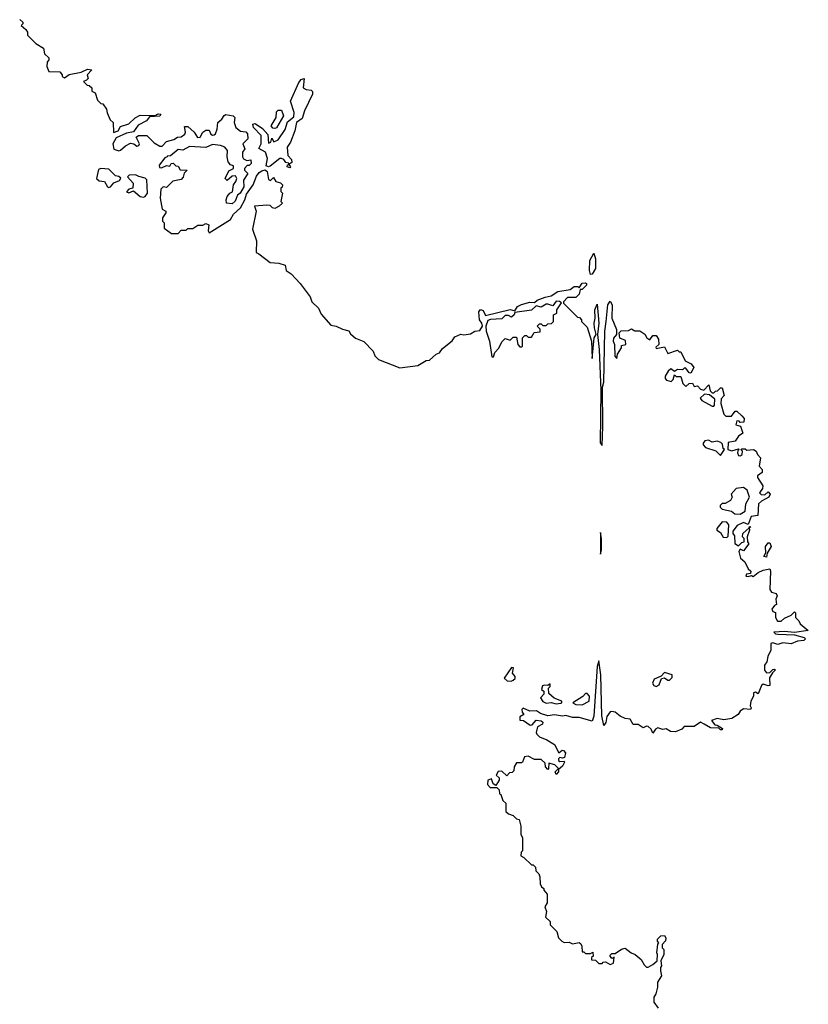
# Model space of a CAD drawing. Extents: x 1980017 to 2252640, y 74400 to 266395.
# Tile 300 of 388: x 2180582 to 2185380, y 165861 to 171850. Entities that reach past the tile are written whole.
import ezdxf

# ---------------------------------------------------------------- set-up
doc = ezdxf.new("R2010")
doc.units = 0

msp = doc.modelspace()

# ---------------------------------------------------------------- linework, layer by layer
at = {"layer": '0CON20XD'}
for points in [[(2180581.7, 171851.7), (2180600, 171835), (2180600, 171825), (2180590, 171815), (2180620, 171790), (2180630, 171775), (2180630, 171755), (2180655, 171730), (2180680, 171705), (2180726.4, 171676.4), (2180731.7, 171641.7), (2180758.3, 171618.3), (2180760, 171605), (2180748.3, 171591.7), (2180747.5, 171565), (2180760, 171535), (2180825, 171532.5), (2180840, 171515), (2180840, 171505), (2180855, 171497.5), (2180882.5, 171517.5), (2180955, 171530), (2180995, 171550), (2181020, 171545), (2180992.5, 171515), (2180997.5, 171492.5), (2180988.3, 171481.7), (2180970, 171475), (2180991.7, 171451.7), (2181005, 171450), (2181020, 171435), (2181020, 171415), (2181040, 171405), (2181055, 171360), (2181075, 171340), (2181088.3, 171338.3), (2181110, 171305), (2181113, 171283), (2181131.7, 171241.7), (2181150, 171225), (2181153, 171163), (2181180, 171175), (2181195, 171200), (2181245, 171217.5), (2181285, 171252.5), (2181315, 171270), (2181405, 171267.5), (2181425, 171276.7), (2181440, 171275), (2181435, 171262.5), (2181371.7, 171258.3), (2181352.5, 171235), (2181302.3, 171207.7), (2181275, 171167.5), (2181230.8, 171159.2), (2181168, 171132), (2181147.5, 171095), (2181155, 171062.5), (2181185, 171053.3), (2181195, 171056), (2181225, 171083.8), (2181255, 171100), (2181275.9, 171095.9), (2181295, 171080), (2181306.1, 171083.9), (2181310, 171095), (2181290, 171135), (2181303.8, 171146.2), (2181355, 171146.2), (2181400.3, 171100.3), (2181435, 171080), (2181448.3, 171081.7), (2181475, 171108.6), (2181518.8, 171121.2), (2181542.5, 171135), (2181565, 171138), (2181585.9, 171154.1), (2181590, 171165), (2181585, 171200), (2181605, 171200), (2181642.5, 171165), (2181663, 171133), (2181680, 171135), (2181696.7, 171165), (2181715, 171178.8), (2181735, 171177.5), (2181745, 171153.3), (2181755, 171147.5), (2181765, 171150), (2181772.5, 171155), (2181783.3, 171185), (2181786.7, 171225), (2181811.2, 171245), (2181825, 171267.5), (2181835, 171272.5), (2181880, 171265), (2181890, 171255), (2181887.5, 171225), (2181897.5, 171195), (2181925, 171172.5), (2181958.3, 171168.3), (2181967.5, 171155), (2181970, 171125), (2181940, 171095), (2181952.5, 171065), (2181937.5, 171045), (2181937.5, 171015), (2181943.6, 171003.6), (2181963, 170993), (2181988.3, 170998.3), (2181990, 170975), (2181977.5, 170962.5), (2181965, 170962.5), (2181950, 170945), (2181950, 170935), (2181970, 170915), (2181942.5, 170875), (2181945, 170832.5), (2181922.5, 170795), (2181906.7, 170783.3), (2181893, 170747), (2181875, 170730), (2181840, 170735), (2181837.5, 170755), (2181843.3, 170775), (2181860, 170795), (2181877, 170803), (2181882.5, 170845), (2181897.5, 170865), (2181902.5, 170885), (2181895, 170900), (2181875, 170897.5), (2181845, 170872.5), (2181832.5, 170885), (2181855, 170930), (2181882.5, 170945), (2181881.7, 170961.7), (2181865, 170967.5), (2181850, 170985), (2181843.8, 171015), (2181846.7, 171055), (2181830, 171075), (2181804.1, 171084.1), (2181755, 171090), (2181715, 171073.3), (2181615, 171078.6), (2181575, 171056.2), (2181545, 171061.2), (2181498.3, 171021.7), (2181480, 171020), (2181480, 171015), (2181465, 171010), (2181430, 170965), (2181431.7, 170951.7), (2181445, 170950), (2181475, 170962.5), (2181495, 170960), (2181503.6, 170976.4), (2181515, 170977.5), (2181531.7, 170961.7), (2181545, 170960), (2181557.5, 170937.5), (2181600, 170935), (2181583, 170917), (2181577, 170893), (2181565, 170877.5), (2181513, 170867), (2181475, 170830), (2181455, 170832.5), (2181440.7, 170819.3), (2181436.7, 170765), (2181448.3, 170698.3), (2181470, 170685), (2181470, 170675), (2181450, 170645), (2181450, 170625), (2181460, 170615), (2181461.7, 170581.7), (2181505, 170550), (2181545, 170550), (2181565, 170570), (2181595, 170570), (2181605, 170580), (2181635, 170580), (2181665, 170600), (2181695, 170600), (2181715, 170610), (2181731.7, 170601.7), (2181727.5, 170565), (2181735, 170554.3), (2181864.3, 170635), (2181883.2, 170666.8), (2181925, 170705.7), (2181952.2, 170755), (2181961.8, 170788.2), (2182001.5, 170845), (2182022.2, 170897.8), (2182039.3, 170920.7), (2182055, 170930.5), (2182075, 170936.2), (2182087.5, 170927.5), (2182095, 170877.5), (2182107, 170873), (2182125, 170890), (2182140, 170865), (2182168.3, 170858.3), (2182180, 170845), (2182178.3, 170831.7), (2182170, 170825), (2182170, 170805), (2182180, 170795), (2182170, 170745), (2182180, 170735), (2182160, 170715), (2182135, 170702.5), (2182120, 170705), (2182105, 170720), (2182085, 170722.5), (2182010, 170715), (2182020, 170685), (2181997.5, 170575), (2182022.5, 170505), (2182020, 170435), (2182037.5, 170425)], [(2182225, 170950), (2182210, 170955), (2182211.7, 170968.3), (2182220, 170970), (2182218.3, 170978.3), (2182201.7, 170981.7), (2182189.3, 170999.3), (2182175, 171006.7), (2182165, 171006.2), (2182105, 170959.2), (2182095, 170956), (2182082.1, 170962.1), (2182089.3, 171005), (2182077.5, 171045), (2182037, 171067), (2182051.2, 171095), (2182050, 171145), (2182004, 171194), (2182000, 171215), (2182015, 171218), (2182058.8, 171188.8), (2182092.5, 171152.5), (2182095, 171100), (2182110, 171105), (2182115, 171130), (2182127.5, 171107.5), (2182155, 171120), (2182197.6, 171182.4), (2182211.1, 171228.9), (2182249.8, 171260.2), (2182252.5, 171285), (2182230, 171355), (2182281.1, 171468.9), (2182295, 171486.7), (2182311.7, 171491.7), (2182306.9, 171435), (2182325, 171425.4), (2182355, 171422.2), (2182363, 171413), (2182363.8, 171396.2), (2182315, 171296.7), (2182301.2, 171248.8), (2182266.7, 171225), (2182256.7, 171175), (2182228.8, 171105), (2182208.8, 171075), (2182213.6, 171023.6), (2182235, 171000), (2182237.5, 170982.5), (2182220, 170970), (2182230, 170955), (2182225, 170950)], [(2182135, 171187.5), (2182121.2, 171191.2), (2182112.5, 171205), (2182142.5, 171255), (2182145, 171290), (2182155, 171300), (2182175, 171300), (2182186.7, 171265), (2182145, 171192.5), (2182135, 171187.5)], [(2181125, 170828.8), (2181135, 170833.3), (2181155, 170858.8), (2181188.3, 170871.7), (2181196.1, 170886.1), (2181185.9, 170895.9), (2181165, 170900), (2181125, 170940), (2181075.9, 170944.1), (2181061.7, 170938.3), (2181048.8, 170885), (2181065, 170870), (2181097.5, 170865), (2181115, 170833.3), (2181125, 170828.8)], [(2181335, 170770), (2181345, 170774.3), (2181360, 170795), (2181356.1, 170876.1), (2181345, 170886.7), (2181305.9, 170895.9), (2181287, 170907), (2181247.5, 170905), (2181237.5, 170895), (2181272.5, 170855), (2181270, 170825), (2181245, 170820), (2181232.5, 170802.5), (2181245, 170797.5), (2181275, 170810), (2181313.8, 170773.8), (2181335, 170770)], [(2182037.5, 170425), (2182105, 170373.8), (2182159.3, 170369.3), (2182196.4, 170356.4), (2182203.9, 170323.9), (2182233.9, 170303.9), (2182288.8, 170245), (2182350, 170165), (2182358.8, 170135), (2182398.8, 170095), (2182415, 170060), (2182475, 169992.5), (2182507, 169987), (2182545, 169967.5), (2182585, 169957.5), (2182595, 169940), (2182625, 169912.5), (2182675, 169892.5), (2182733, 169833), (2182743.3, 169805), (2182765, 169782.5), (2182895, 169733.3), (2183003.6, 169746.4), (2183055, 169776.2), (2183075, 169780), (2183115, 169816.7), (2183136.1, 169823.9), (2183155, 169850), (2183213.3, 169896.7), (2183229.3, 169920.7), (2183265, 169936.7), (2183285, 169933.3), (2183325, 169940), (2183350, 169955), (2183380.7, 169959.3), (2183396.7, 169985), (2183393.6, 170003.6), (2183380, 170025), (2183375.9, 170074.1), (2183385, 170088), (2183401.7, 170081.7), (2183415, 170050), (2183565, 170087.5), (2183595, 170080), (2183610, 170105), (2183635, 170117.5), (2183685, 170132.5), (2183715, 170130), (2183730, 170145), (2183778.3, 170161.7), (2183815, 170170), (2183855, 170196.7), (2183931.7, 170208.3), (2183955, 170226.7), (2183977.5, 170227.5), (2183985, 170220), (2184005, 170247.5), (2184025, 170250), (2184030, 170245), (2184030, 170235), (2184005, 170210), (2183991.7, 170208.3), (2183985, 170180), (2183965, 170160), (2183915, 170160), (2183890, 170135), (2183890, 170125), (2183975, 170040), (2183988.3, 170038.3), (2184000, 170025), (2184000, 170015), (2184035, 169980), (2184060, 169895), (2184065, 169790), (2184076.7, 169915), (2184090, 169935), (2184078.8, 169975), (2184077.5, 170005), (2184083.8, 170035), (2184082, 170085), (2184095, 170120), (2184105.7, 170005), (2184096.7, 169935), (2184107.1, 169845), (2184117.5, 169595), (2184114.3, 169275.7), (2184125, 169260), (2184130, 169375), (2184127.5, 169615), (2184135.7, 169645), (2184142.9, 169955), (2184150.8, 170015), (2184160, 170115), (2184175, 170137.5), (2184187.1, 170115), (2184183.8, 170035), (2184212.5, 169965), (2184212.5, 169935), (2184195, 169912.5), (2184192.9, 169895), (2184200, 169875), (2184203.6, 169803.6), (2184215, 169790), (2184220, 169815), (2184242.5, 169855), (2184242.5, 169867.5), (2184270, 169875), (2184268.3, 169898.3), (2184233, 169913), (2184230, 169945), (2184241.7, 169958.3), (2184285, 169960), (2184305, 169970), (2184325, 169957.5), (2184355, 169956.7), (2184385, 169937.5), (2184397.5, 169915), (2184415, 169902.5), (2184435, 169930), (2184455, 169930), (2184467.5, 169907.5), (2184470, 169875), (2184451.7, 169858.3), (2184455, 169850), (2184505, 169860), (2184525, 169820), (2184585, 169840), (2184595, 169830), (2184605, 169830), (2184630, 169775), (2184666.4, 169756.4), (2184682.5, 169735), (2184665, 169700), (2184655, 169702.5), (2184635, 169730), (2184625, 169730), (2184615, 169720), (2184585, 169722.5), (2184565, 169710), (2184543, 169727), (2184527, 169713), (2184508.3, 169681.7), (2184508.3, 169668.3), (2184517, 169657), (2184545, 169650), (2184558.3, 169661.7), (2184565, 169690), (2184575, 169680), (2184605, 169680), (2184616.7, 169636.7), (2184635, 169620), (2184655, 169636.7), (2184675, 169640), (2184685, 169620), (2184705, 169622.5), (2184725, 169602.5), (2184745, 169597.5), (2184775, 169630), (2184783, 169593), (2184795, 169580), (2184805, 169580), (2184815, 169590), (2184828.3, 169591.7), (2184845, 169610), (2184855, 169610), (2184867.5, 169565), (2184850, 169545), (2184847.5, 169515), (2184865, 169450), (2184878.3, 169438.3), (2184911.7, 169438.3), (2184935, 169470), (2184945, 169470), (2184975, 169440), (2184990, 169425), (2184988.3, 169401.7), (2184965, 169400), (2184958.3, 169408.3), (2184945, 169410), (2184940, 169385), (2184968.3, 169378.3), (2184982.5, 169335), (2184955, 169317.5), (2184935, 169287.5), (2184891.7, 169278.3), (2184890, 169235), (2184915, 169227.5), (2184955, 169240), (2184960, 169235), (2184951.7, 169228.3), (2184950, 169215), (2184955, 169200), (2184965, 169197.5), (2184976.7, 169205), (2184980, 169225), (2184970, 169235), (2184975, 169240), (2184995, 169240), (2185005, 169232.5), (2185046.4, 169236.4), (2185062.5, 169225), (2185070, 169205), (2185090, 169185), (2185080, 169135), (2185100, 169115), (2185100, 169095), (2185070, 169075), (2185070, 169065), (2185102.5, 169015), (2185101.7, 168998.3), (2185083, 168973), (2185093, 168963), (2185115, 168960), (2185135, 168977.5), (2185147.5, 168965), (2185140, 168945), (2185095, 168922.5), (2185076.7, 168905), (2185072.5, 168835), (2185032, 168828), (2185015, 168780), (2184985, 168792.5), (2184947, 168773), (2184921.7, 168738.3), (2184920, 168725), (2184931.7, 168711.7), (2184932.5, 168665), (2184955, 168650), (2184975, 168670), (2184990, 168675), (2184990, 168695), (2184980, 168705), (2184982.5, 168725), (2185020, 168760), (2185021.7, 168768.3), (2185030, 168765), (2185020, 168760), (2185022.5, 168745), (2185007.5, 168705), (2185010, 168675), (2185017.5, 168662.5), (2184985, 168620), (2184965, 168630), (2184957.5, 168615), (2184967.5, 168575), (2184993, 168553), (2185015, 168510), (2185030, 168495), (2185028.3, 168481.7), (2185003, 168477), (2185000, 168465), (2185015, 168462.5), (2185035, 168470), (2185045, 168462.5), (2185075, 168487.5), (2185105, 168502.5), (2185145, 168510), (2185150, 168495), (2185146.2, 168385), (2185155, 168367.5), (2185185, 168360), (2185190, 168345), (2185182.5, 168325), (2185187, 168293), (2185175, 168287.5), (2185157.5, 168265), (2185165, 168250), (2185180, 168245), (2185180, 168215), (2185191.7, 168191.7), (2185215, 168192.5), (2185235, 168210), (2185275, 168227.5), (2185295, 168247.5), (2185301.7, 168241.7), (2185302.5, 168215), (2185323, 168193), (2185330, 168175), (2185380, 168135), (2185295, 168123.3), (2185235, 168129.2), (2185170, 168125), (2185180, 168115), (2185195, 168112.9), (2185295, 168108.8), (2185355, 168093.3), (2185363.3, 168085), (2185352.5, 168075), (2185315, 168070), (2185275, 168053.8), (2185225, 168060), (2185195, 168050), (2185165, 168060), (2185152.5, 168055), (2185152.5, 168015), (2185133.6, 167976.4), (2185128, 167945), (2185114.2, 167925), (2185114.1, 167894.1), (2185125, 167877.5), (2185145, 167880), (2185165, 167897.5), (2185175, 167900), (2185180, 167895), (2185161.7, 167878.3), (2185143.3, 167846.7), (2185145, 167800), (2185135, 167797.5), (2185105, 167807.5), (2185095, 167800), (2185075, 167750), (2185059.3, 167759.3), (2185047.5, 167755), (2185046.7, 167735), (2185030, 167705), (2185027, 167677), (2185032.5, 167665), (2185027.5, 167655), (2184985, 167657.5), (2184966.1, 167643.9), (2184953.3, 167625), (2184915, 167598.8), (2184865, 167592.5), (2184825, 167600), (2184791.7, 167588.3), (2184811.7, 167561.7), (2184825, 167560), (2184858.3, 167538.3), (2184855, 167530), (2184845, 167530), (2184835, 167540), (2184785, 167542.5), (2184746.1, 167566.1), (2184725, 167576.7), (2184685, 167551.2), (2184625, 167550), (2184610, 167535), (2184571.7, 167518.3), (2184540.8, 167520.8), (2184515, 167536.7), (2184495, 167533.3), (2184465, 167542.5), (2184450, 167535), (2184435, 167510), (2184423.3, 167535), (2184405, 167551.2), (2184395, 167553.8), (2184375, 167543.8), (2184345, 167562.5), (2184315, 167562.5), (2184296.1, 167596.1), (2184265, 167600), (2184235, 167613.3), (2184205, 167637.5), (2184185, 167642.5), (2184175, 167640), (2184155, 167612.5), (2184148.8, 167575), (2184135, 167557.5), (2184123.3, 167615), (2184117.1, 167865), (2184105, 167950), (2184094.5, 167915.5), (2184075.5, 167614.5), (2184065, 167584), (2183986.1, 167606.1), (2183945, 167605.8), (2183905, 167618), (2183885, 167614.2), (2183835, 167621.9), (2183795, 167616.2), (2183750.4, 167630.5), (2183727, 167647), (2183685, 167643.8), (2183645, 167662.5), (2183637.5, 167655), (2183638.3, 167638.3), (2183650, 167625), (2183625, 167610), (2183625, 167590), (2183647, 167587), (2183688.3, 167558.3), (2183699.3, 167560.7), (2183725, 167588.8), (2183755, 167586.2), (2183765, 167577.5), (2183762.5, 167565), (2183731.7, 167548.3), (2183723.3, 167515), (2183727.5, 167505), (2183745, 167487.5), (2183790, 167470), (2183835, 167442.5), (2183861.7, 167391.7), (2183883, 167407), (2183890, 167405), (2183901.7, 167391.7), (2183897, 167363), (2183885, 167357.5), (2183868.3, 167361.7), (2183860, 167355), (2183860, 167345), (2183868.3, 167338.3), (2183895, 167340), (2183897.5, 167335), (2183885, 167310), (2183860, 167290), (2183860, 167275), (2183845, 167260), (2183840, 167275), (2183860, 167295), (2183837, 167317), (2183801.7, 167328.3), (2183800, 167295), (2183795, 167290), (2183780, 167305), (2183778.3, 167328.3), (2183755, 167350), (2183715, 167350), (2183675, 167370), (2183653, 167367), (2183640, 167335), (2183635, 167330), (2183605, 167330), (2183590, 167305), (2183588.3, 167281.7), (2183578.3, 167271.7), (2183561.7, 167268.3), (2183545, 167250), (2183515, 167280), (2183493.6, 167276.4), (2183480, 167255), (2183498.3, 167238.3), (2183500, 167225), (2183478.3, 167191.7), (2183461.7, 167201.7), (2183451.7, 167231.7), (2183430, 167225), (2183428.3, 167198.3), (2183445, 167180), (2183485, 167180), (2183500, 167165), (2183501.7, 167141.7), (2183508.3, 167138.3), (2183521.7, 167101.7), (2183540, 167085), (2183540, 167035), (2183555, 167020), (2183585, 167010), (2183605, 166990), (2183620, 166985), (2183630, 166945), (2183630, 166895), (2183640, 166875), (2183640, 166795), (2183633, 166787), (2183630, 166765), (2183650, 166755), (2183695, 166710), (2183705, 166710), (2183720, 166695), (2183723, 166673), (2183740, 166655), (2183747, 166637), (2183747.5, 166595), (2183757.5, 166575), (2183770, 166565), (2183770, 166555), (2183791.7, 166531.7), (2183791.7, 166478.3), (2183777.5, 166455), (2183787.5, 166425), (2183781.7, 166391.7), (2183810, 166365), (2183810, 166345), (2183850, 166305), (2183860, 166265), (2183880, 166245), (2183895, 166237.5), (2183925, 166240), (2183945, 166230), (2183985, 166237.5), (2183995, 166230)], [(2184055, 170300), (2184049.2, 170325), (2184051.2, 170385), (2184075, 170430), (2184085.8, 170395), (2184085.9, 170335.9), (2184065, 170302.5), (2184055, 170300)], [(2183465, 169800), (2183472.5, 169825), (2183497, 169853), (2183515, 169890), (2183535, 169910), (2183565, 169900), (2183585, 169920), (2183605, 169920), (2183612.5, 169875), (2183625, 169860), (2183635, 169860), (2183640, 169865), (2183640, 169915), (2183655, 169930), (2183665, 169930), (2183675, 169920), (2183695, 169920), (2183711.7, 169948.3), (2183748.3, 169951.7), (2183748.3, 169968.3), (2183730, 169985), (2183745, 170000), (2183755, 170000), (2183765, 169990), (2183785, 169990), (2183795, 170000), (2183818.3, 170001.7), (2183830, 170015), (2183830, 170055), (2183850, 170065), (2183850, 170085), (2183878.3, 170128.3), (2183867, 170137), (2183845, 170137.5), (2183825, 170110), (2183795, 170120), (2183785, 170120), (2183755, 170102.5), (2183725, 170110), (2183695, 170082.5), (2183595, 170070), (2183590, 170055), (2183575, 170040), (2183555, 170050), (2183535, 170050), (2183515, 170030), (2183447, 170027), (2183430, 170020), (2183418.8, 169985), (2183420.6, 169955), (2183440, 169895), (2183455, 169800), (2183465, 169800)], [(2184805, 169500), (2184810, 169505), (2184811.7, 169541.7), (2184778.3, 169568.3), (2184748.3, 169571.7), (2184721.7, 169548.3), (2184733, 169533), (2184795, 169500), (2184805, 169500)], [(2184845, 169200), (2184870, 169235), (2184862.5, 169242.5), (2184858.3, 169268.3), (2184848.3, 169278.3), (2184825, 169287.5), (2184795, 169280), (2184773.6, 169293.6), (2184750.7, 169289.3), (2184740, 169275), (2184740, 169265), (2184755, 169247.5), (2184817, 169227), (2184845, 169200)], [(2184965, 168843.3), (2184995, 168860), (2185000, 168905), (2185022.5, 168945), (2185008.3, 168988.3), (2184985, 169003.8), (2184940.6, 168999.4), (2184910, 168965), (2184916.7, 168945), (2184907.5, 168925), (2184875, 168907.5), (2184855, 168907.5), (2184843.3, 168895), (2184844.1, 168884.1), (2184855, 168873.3), (2184911.7, 168861.7), (2184933.6, 168843.6), (2184965, 168843.3)], [(2184885, 168700), (2184891.7, 168708.3), (2184897, 168777), (2184883.6, 168793.6), (2184855, 168796.2), (2184822.5, 168755), (2184822.5, 168745), (2184845, 168730), (2184861.7, 168701.7), (2184885, 168700)], [(2184115, 168600), (2184122.5, 168625), (2184122.5, 168695), (2184115, 168730), (2184115, 168600)], [(2185125, 168580), (2185110, 168585), (2185121.7, 168608.3), (2185119.2, 168645), (2185135, 168667.5), (2185145, 168667.5), (2185153.3, 168645), (2185130, 168605), (2185125, 168580)], [(2183573, 167827), (2183585, 167832.5), (2183596.1, 167843.9), (2183596.7, 167855), (2183580, 167875), (2183587, 167907), (2183575, 167910), (2183530, 167845), (2183548.3, 167828.3), (2183573, 167827)], [(2184455, 167793.3), (2184473.3, 167805), (2184486.4, 167843.6), (2184505, 167846.7), (2184525, 167833.3), (2184536.4, 167833.6), (2184551.7, 167848.3), (2184551.2, 167865), (2184505, 167880), (2184483.8, 167856.2), (2184441.2, 167838.8), (2184431.2, 167815), (2184440.3, 167800.3), (2184455, 167793.3)], [(2183845, 167688.8), (2183875, 167693.8), (2183880, 167695), (2183880, 167705), (2183833, 167723), (2183801.7, 167751.7), (2183800, 167785), (2183810, 167795), (2183810, 167810), (2183795, 167800), (2183775, 167803.3), (2183762, 167798), (2183757, 167777), (2183770, 167765), (2183771.7, 167748.3), (2183750, 167725), (2183765, 167702.5), (2183785, 167693.3), (2183815, 167697.5), (2183845, 167688.8)], [(2184005, 167683.8), (2184046.2, 167705), (2184048, 167735), (2184035, 167752.5), (2184025, 167752.5), (2184007.3, 167732.7), (2183947.5, 167695), (2183965, 167684.2), (2184005, 167683.8)], [(2183995, 166230), (2184002.5, 166215), (2184005, 166180), (2184015, 166180), (2184025, 166170), (2184055, 166170), (2184068.3, 166178.3), (2184070, 166155), (2184060, 166145), (2184061.7, 166131.7), (2184085, 166130), (2184105, 166110), (2184125, 166110), (2184131.7, 166118.3), (2184145, 166120), (2184175, 166102.5), (2184195, 166112.5), (2184198.3, 166148.3), (2184185, 166140), (2184171.7, 166158.3), (2184185, 166170), (2184205, 166170), (2184243, 166197), (2184265, 166202.5), (2184302.5, 166175), (2184327.5, 166165), (2184363, 166133), (2184380.7, 166100.7), (2184395, 166087.5), (2184405, 166087.5), (2184435, 166102.5), (2184460, 166125), (2184462.5, 166165), (2184457.5, 166175), (2184463.6, 166226.4), (2184470, 166235), (2184462.5, 166245), (2184463, 166257), (2184481.7, 166278.3), (2184505, 166280), (2184512.5, 166265), (2184511.7, 166248.3), (2184490, 166225), (2184490, 166205), (2184500, 166195), (2184500, 166165), (2184482.5, 166125), (2184487.5, 166095), (2184480, 166085), (2184480, 166065), (2184487.5, 166035), (2184462.5, 165995), (2184462.5, 165965), (2184452.5, 165925), (2184440, 165905), (2184440, 165875), (2184467, 165837)]]:
    msp.add_lwpolyline(points, dxfattribs=at)

doc.saveas('drawing.dxf')
